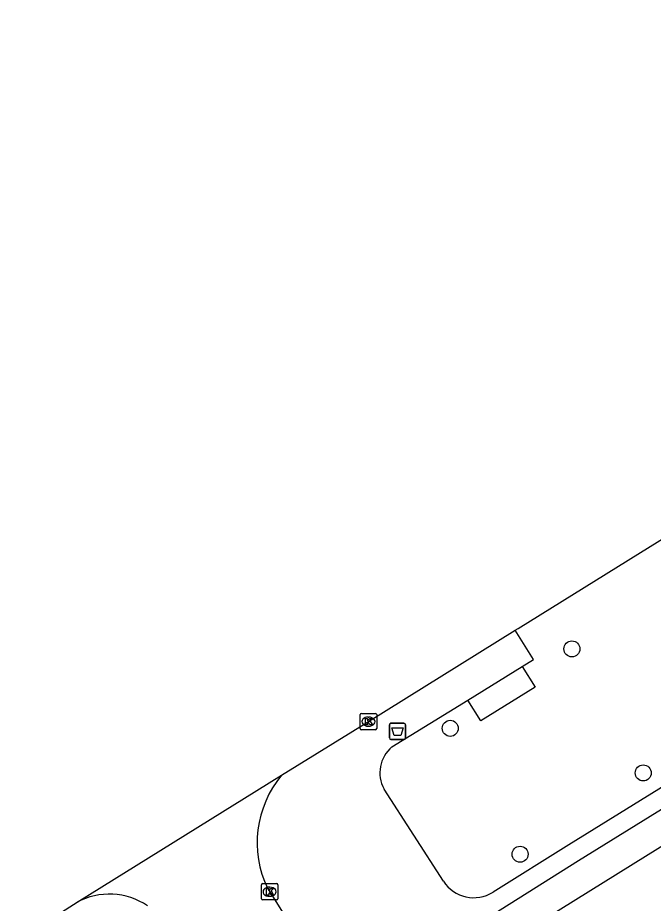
# Model space of a CAD drawing. Extents: x 160037 to 160839, y 385326 to 386441.
# Drawn here: x 160048.3 to 160087.1, y 386120.3 to 386174.4 of the extents above; entities that cross this region are included whole.
import ezdxf

# ---------------------------------------------------------------- set-up
doc = ezdxf.new("R2010")
doc.units = 0
for name, color, linetype in [('IMGEO_Afvalbak', 7, 'Continuous'), ('IMGEO_Boom', 7, 'Continuous'), ('IMGEO_Kolk', 7, 'Continuous'), ('IMGEO_Rijbaan_lokaal_open', 7, 'Continuous'), ('IMGEO_Rijbaan_regionaal_gesloten', 7, 'Continuous'), ('IMGEO_Voetpad_gesloten', 7, 'Continuous'), ('IMGEO_Voetpad_open', 7, 'Continuous')]:
    doc.layers.add(name, color=color, linetype=linetype)

msp = doc.modelspace()

# ---------------------------------------------------------------- linework, layer by layer
at = {"layer": 'IMGEO_Afvalbak'}
for p, q in [((160070.994, 386130.426), (160070.994, 386131.226)), ((160070.994, 386131.226), (160070.994, 386130.426)), ((160071.094, 386131.326), (160071.884, 386131.326)), ((160071.884, 386131.326), (160071.094, 386131.326)), ((160071.984, 386131.226), (160071.984, 386130.426)), ((160071.984, 386130.426), (160071.984, 386131.226)), ((160071.884, 386130.326), (160071.094, 386130.326)), ((160071.094, 386130.326), (160071.884, 386130.326))]:
    msp.add_line(p, q, dxfattribs=at)
msp.add_lwpolyline([(160071.137, 386131.04), (160071.841, 386131.04), (160071.692, 386130.57), (160071.286, 386130.57), (160071.137, 386131.04)], dxfattribs=at)
for centre, start, end in [((160071.094, 386131.226), 90, 180), ((160071.094, 386131.226), 90, 180), ((160071.884, 386131.226), 0, 90), ((160071.884, 386131.226), 360, 90), ((160071.094, 386130.426), 180, 270), ((160071.094, 386130.426), 180, 270), ((160071.884, 386130.426), 270, 0), ((160071.884, 386130.426), 270, 0)]:
    msp.add_arc(centre, 0.1, start, end, dxfattribs=at)
at = {"layer": 'IMGEO_Boom'}
for centre in [(160082.146, 386135.862), (160074.714, 386131.013), (160086.498, 386128.288), (160078.977, 386123.325)]:
    msp.add_circle(centre, 0.489, dxfattribs=at)
at = {"layer": 'IMGEO_Kolk'}
for p, q in [((160069.219, 386130.996), (160069.219, 386131.848)), ((160069.294, 386131.922), (160070.146, 386131.922)), ((160069.707, 386131.702), (160069.732, 386131.702)), ((160070.22, 386131.848), (160070.22, 386130.996)), ((160069.73, 386131.142), (160069.705, 386131.142)), ((160070.146, 386130.922), (160069.294, 386130.922)), ((160063.18, 386120.608), (160063.18, 386121.46)), ((160063.255, 386121.534), (160064.107, 386121.534)), ((160064.181, 386121.46), (160064.181, 386120.608)), ((160063.668, 386121.314), (160063.693, 386121.314)), ((160064.107, 386120.534), (160063.255, 386120.534)), ((160063.691, 386120.754), (160063.666, 386120.754))]:
    msp.add_line(p, q, dxfattribs=at)
for points in [[(160069.219, 386130.996), (160069.219, 386131.848)], [(160069.294, 386131.922), (160070.146, 386131.922)], [(160070.22, 386131.848), (160070.22, 386130.996)], [(160069.54, 386131.622), (160069.663, 386131.622), (160069.663, 386131.471), (160069.793, 386131.622), (160069.957, 386131.622), (160069.811, 386131.471), (160069.964, 386131.222), (160069.812, 386131.222), (160069.727, 386131.386), (160069.663, 386131.319), (160069.663, 386131.222), (160069.54, 386131.222), (160069.54, 386131.622)], [(160070.146, 386130.922), (160069.294, 386130.922)], [(160063.18, 386120.608), (160063.18, 386121.46)], [(160063.255, 386121.534), (160064.107, 386121.534)], [(160064.181, 386121.46), (160064.181, 386120.608)], [(160063.501, 386121.234), (160063.624, 386121.234), (160063.624, 386121.083), (160063.754, 386121.234), (160063.918, 386121.234), (160063.772, 386121.083), (160063.925, 386120.834), (160063.773, 386120.834), (160063.688, 386120.998), (160063.624, 386120.931), (160063.624, 386120.834), (160063.501, 386120.834), (160063.501, 386121.234)], [(160064.107, 386120.534), (160063.255, 386120.534)]]:
    msp.add_lwpolyline(points, dxfattribs=at)
for centre, start, end in [((160069.296, 386131.846), 91.552, 178.448), ((160069.296, 386131.846), 91.552, 178.448), ((160070.144, 386131.846), 1.552, 88.448), ((160070.144, 386131.846), 1.552, 88.448), ((160069.296, 386130.998), 181.552, 268.448), ((160069.296, 386130.998), 181.552, 268.448), ((160070.144, 386130.998), 271.552, 358.448), ((160070.144, 386130.998), 271.552, 358.448), ((160063.257, 386121.458), 91.552, 178.448), ((160063.257, 386121.458), 91.552, 178.448), ((160064.105, 386121.458), 1.552, 88.448), ((160064.105, 386121.458), 1.552, 88.448), ((160063.257, 386120.61), 181.552, 268.448), ((160063.257, 386120.61), 181.552, 268.448), ((160064.105, 386120.61), 271.552, 358.448), ((160064.105, 386120.61), 271.552, 358.448)]:
    msp.add_arc(centre, 0.0765, start, end, dxfattribs=at)
for centre, major_axis, ratio, start_param, end_param in [((160069.706, 386131.422), (-0.387, 0.002), 0.722429, 4.712389, 7.853982), ((160069.731, 386131.422), (-0.39, 0.002), 0.717154, 1.570796, 4.712389), ((160063.667, 386121.034), (-0.387, 0.002), 0.722429, 4.712389, 7.853982), ((160063.692, 386121.034), (-0.39, 0.002), 0.717154, 1.570796, 4.712389)]:
    msp.add_ellipse(centre, major_axis=major_axis, ratio=ratio, start_param=start_param, end_param=end_param, dxfattribs=at)
at = {"layer": 'IMGEO_Rijbaan_lokaal_open'}
for points in [[(160202.023, 386194.798), (160197, 386191.681), (160159.295, 386168.312), (160121.882, 386145.099), (160086.635, 386123.19), (160075.382, 386116.189)], [(160063.547, 386121.245), (160065.943, 386117.444)]]:
    msp.add_lwpolyline(points, dxfattribs=at)
for centre, radius, start, end in [((160069.37, 386124.021), 6.45, 140.2674, 205.4887), ((160053.891, 386116.754), 4.136, 55.8018, 118.4973)]:
    msp.add_arc(centre, radius, start, end, dxfattribs=at)
at = {"layer": 'IMGEO_Rijbaan_regionaal_gesloten'}
for points in [[(160078.685, 386136.999), (160078.853, 386137.104), (160086.922, 386142.123), (160128.715, 386168.047), (160153.804, 386183.592), (160206.043, 386216.043), (160234.899, 386233.885), (160260.864, 386250), (160262.546, 386251.044), (160268.911, 386254.994), (160290.073, 386268.104)], [(160064.409, 386128.144), (160069.72, 386131.423), (160078.685, 386136.999)], [(160051.918, 386120.389), (160064.409, 386128.144)], [(160048.296, 386118.133), (160050.756, 386119.651), (160051.918, 386120.389)]]:
    msp.add_lwpolyline(points, dxfattribs=at)
at = {"layer": 'IMGEO_Voetpad_gesloten'}
for points in [[(160075.795, 386132.741), (160079.109, 386134.797)], [(160079.109, 386134.797), (160079.894, 386133.531), (160076.58, 386131.475), (160075.795, 386132.741)]]:
    msp.add_lwpolyline(points, dxfattribs=at)
at = {"layer": 'IMGEO_Voetpad_open'}
for points in [[(160290.073, 386268.104), (160290.722, 386267.055), (160297.811, 386255.671), (160288.622, 386250), (160280.701, 386245.111), (160277.33, 386245.172), (160234.469, 386218.598), (160181.265, 386185.59), (160132.017, 386154.864), (160081.949, 386123.902), (160077.328, 386121.006)], [(160077.216, 386119.593), (160082.55, 386122.936), (160132.617, 386153.897), (160181.866, 386184.624), (160235.069, 386217.631), (160277.52, 386243.95), (160277.792, 386244.025), (160280.607, 386243.974)], [(160079.109, 386134.797), (160079.791, 386135.22), (160078.685, 386136.999)], [(160071.15, 386129.885), (160075.795, 386132.741)], [(160074.296, 386121.679), (160070.671, 386127.304)]]:
    msp.add_lwpolyline(points, dxfattribs=at)
for centre, radius, start, end in [((160072.477, 386128.304), 2.064, 130.0075, 208.9651), ((160076.153, 386122.881), 2.212, 212.9012, 302.0692)]:
    msp.add_arc(centre, radius, start, end, dxfattribs=at)

doc.saveas('drawing.dxf')
